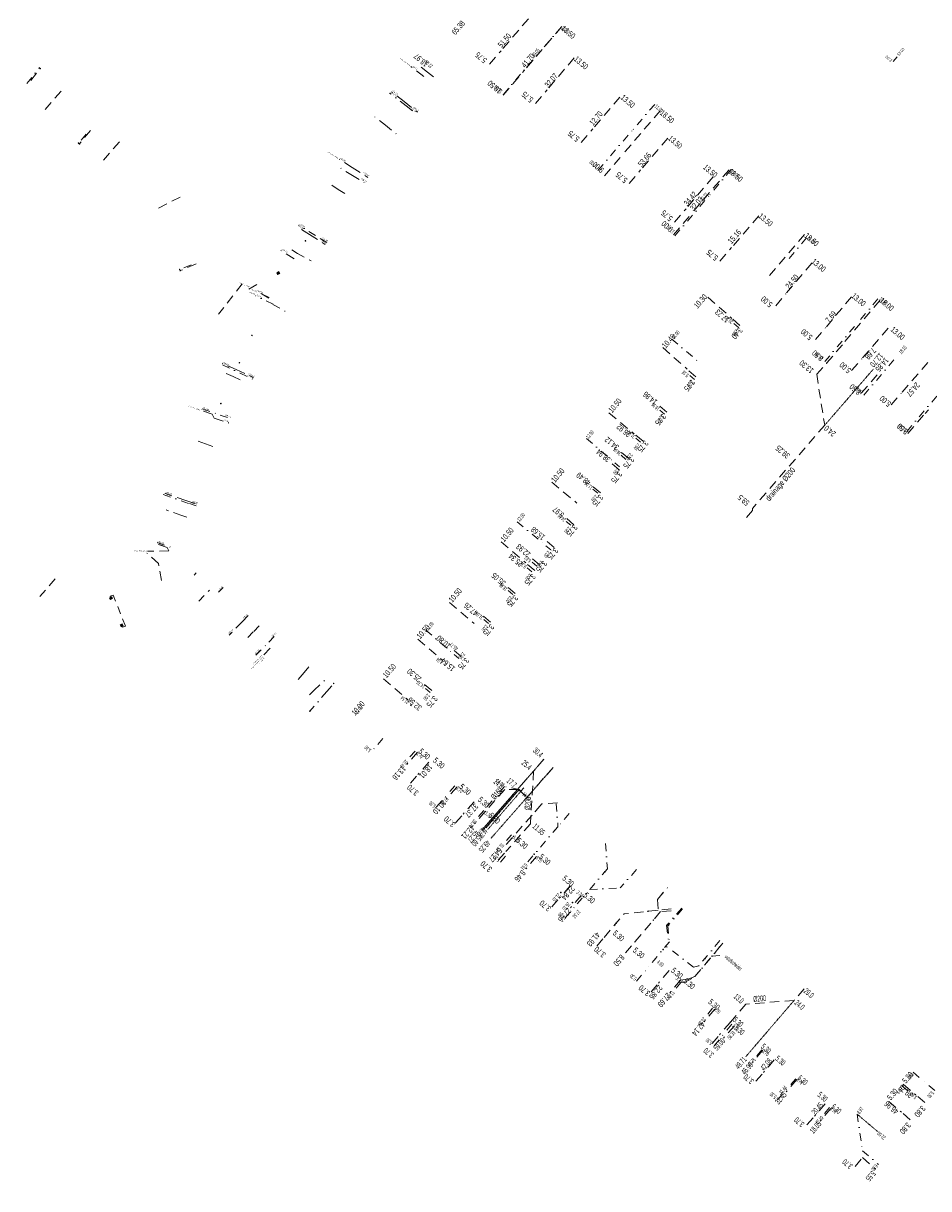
# Model space of a CAD drawing. Header units: inches. Extents: x 0 to 191500, y 0 to 342750.
# Tile 400 of 547: x 186802 to 187094, y 333541 to 333917. Entities that reach past the tile are written whole.
import ezdxf
from ezdxf.enums import TextEntityAlignment as Align

# ---------------------------------------------------------------- set-up
doc = ezdxf.new("R2010")
doc.units = ezdxf.units.IN
doc.header["$MEASUREMENT"] = 0
for name, pattern in [('RI-HWA_HUISAANSLUITING', [4.8, 3, -1.8]), ('RI-HWA_KOLKAANSLUITING', [4.3, 2.5, -1.8]), ('RI-VWA_HUISAANSLUITING', [6.1, 2.5, -1.8, 0, -1.8]), ('STIPPELFIJN', [0.375, 0.25, -0.125])]:
    doc.linetypes.add(name, pattern=pattern)
doc.layers.get('0').update_dxf_attribs({"lineweight": 20})
for name, color, linetype, lineweight in [('ECW', 150, 'Continuous', 20), ('LOODLIJN', 11, 'STIPPELFIJN', 20), ('N-WE-RI-HWA-MAATVOERING-T25', 151, 'Continuous', 20), ('N-WE-RI-HWA_HUISAANSLUITING', 150, 'RI-HWA_HUISAANSLUITING', 20), ('N-WE-RI-HWA_KOLK-S', 150, 'Continuous', 20), ('N-WE-RI-HWA_KOLKAANSLUITING', 150, 'RI-HWA_KOLKAANSLUITING', 20), ('N-WE-RI-HWA_KOLKAANSLUITING_PVC_160-G', 150, 'RI-HWA_KOLKAANSLUITING', 20), ('N-WE-RI-HWA_RIOOLPUT_ONTSTOPPINGSPUT-G', 150, 'Continuous', 20), ('N-WE-RI-INLAAT', 7, 'Continuous', 20), ('N-WE-RI-VWA-MAATVOERING-T25', 30, 'Continuous', 20), ('N-WE-RI-VWA_HUISAANSLUITING', 20, 'RI-VWA_HUISAANSLUITING', 20), ('N-WE-RI-VWA_HUISAANSLUITING_PVC_160-G', 20, 'RI-VWA_HUISAANSLUITING', 20), ('N-WE-RI-VWA_RIOOLPUT_ONTSTOPPINGSPUT-G', 30, 'Continuous', 20), ('Tekst algemeen', 7, 'Continuous', 20)]:
    doc.layers.add(name, color=color, linetype=linetype, lineweight=lineweight)
doc.styles.add('10', font='TXT')
doc.styles.add('3', font='TXT')
doc.styles.add('NLCS-ISO-M200-T18_ITALIC', font='txt', dxfattribs={"oblique": 15, "height": 0.36})
doc.styles.add('NLCS_200_18_i', font='txt', dxfattribs={"height": 0.36})
doc.styles.add('NLCS_200_25_i', font='txt', dxfattribs={"height": 0.5})
picture_1 = doc.add_image_def('image1.ecw', size_in_pixel=(220000, 285000))

# ---------------------------------------------------------------- blocks, each defined once
blk = doc.blocks.new('A$C2C270354')
h = blk.add_hatch(color=256)
h.dxf.hatch_style = 1
edge = h.paths.add_edge_path()
edge.add_arc((0, 0), 0.1, 0, 360)
blk.add_circle((0, 0), 0.1)

msp = doc.modelspace()

# ---------------------------------------------------------------- linework, layer by layer
at = {"layer": 'LOODLIJN'}
for p, q in [((187060.21177, 333787.20566), (187075.93843, 333805.33498)), ((186969.78156, 333679.65089), (186949.72392, 333656.80682)), ((186966.4826, 333675.89364), (186949.72392, 333656.80682)), ((186972.76952, 333677.02738), (186952.71189, 333654.18332)), ((186961.64739, 333669.89221), (186949.9691, 333656.59155)), ((186961.82651, 333669.89782), (186951.15235, 333657.57905)), ((186962.39333, 333669.40668), (186951.71916, 333657.08791)), ((187050.35964, 333602.01709), (187034.71456, 333583.81734)), ((187070.62057, 333565.40942), (187077.48273, 333559.63259))]:
    msp.add_line(p, q, dxfattribs=at)
at = {"layer": 'N-WE-RI-HWA_HUISAANSLUITING'}
for p, q in [((186964.78807, 333918.06483), (186956.01925, 333907.80044)), ((186975.48698, 333915.50094), (186963.47044, 333901.43493)), ((186952.28438, 333903.42857), (186956.01925, 333907.80044)), ((186979.56119, 333905.44422), (186970.79237, 333895.17983)), ((186804.56898, 333898.20669, 60.33769), (186807.5534, 333902.04149, 60.45402)), ((186931.10762, 333899.45542), (186926.94452, 333902.73546)), ((186956.65024, 333893.45151), (186963.47044, 333901.43493)), ((186814.2879, 333894.77738, 60.5364), (186808.78521, 333888.36426, 60.51947)), ((186924.76416, 333891.40415), (186920.75816, 333894.56041)), ((186967.0575, 333890.80796), (186970.79237, 333895.17983)), ((186994.28869, 333892.86258), (186985.51987, 333882.59819)), ((186924.76416, 333891.40415), (186929.08435, 333888.00034)), ((187007.19254, 333888.41502), (186995.176, 333874.349)), ((186823.73618, 333882.14126, 60.15324), (186820.25699, 333877.82218, 60.27173)), ((186981.785, 333878.22632), (186985.51987, 333882.59819)), ((186833.09769, 333878.46423, 60.39844), (186827.70619, 333872.27452, 60.36985)), ((187009.71493, 333879.68089), (187000.94288, 333869.41925)), ((186908.068, 333870.213), (186903.85223, 333872.90136)), ((186989.33012, 333867.50607), (186995.176, 333874.349)), ((186908.068, 333870.213), (186913.12692, 333866.98696)), ((186997.20664, 333865.04855), (187000.94288, 333869.41925)), ((187029.40526, 333869.42673), (187017.38431, 333855.36449)), ((187024.33966, 333867.1791), (187015.56762, 333856.91746)), ((186852.60007, 333860.64182, 60.24309), (186844.99149, 333856.82872, 60.29859)), ((187011.53628, 333848.52339), (187017.38431, 333855.36449)), ((187011.83138, 333852.54676), (187015.56762, 333856.91746)), ((187038.9796, 333854.66432), (187030.20756, 333844.40268)), ((186894.30357, 333848.62827), (186890.42507, 333851.10157)), ((186894.30357, 333848.62827), (186899.36249, 333845.40223)), ((187053.75195, 333848.61425), (187041.731, 333834.552)), ((186889.3301, 333840.8291), (186885.11433, 333843.51747)), ((187026.47132, 333840.03198), (187030.20756, 333844.40268)), ((186857.78558, 333839.20977, 59.9402), (186852.66888, 333836.97859, 60.0448)), ((187056.08056, 333839.42309), (187047.66742, 333829.51253)), ((186872.59862, 333832.69889, 60.35633), (186865.02825, 333822.99418, 60.47626)), ((186877.33874, 333832.48438, 60.69133), (186873.68218, 333830.36388, 60.2219)), ((186881.32905, 333828.33394), (186877.28082, 333830.18175)), ((187022.61492, 333828.42514), (187030.34603, 333821.61927)), ((187044.4316, 333825.70078), (187047.66742, 333829.51253)), ((187068.89567, 333828.54425), (187060.48253, 333818.6337)), ((187077.99396, 333827.37931), (187066.345, 333813.657)), ((187032.89805, 333819.37267), (187030.34603, 333821.61927)), ((187057.2467, 333814.82194), (187060.48253, 333818.6337)), ((187080.66499, 333818.44451), (187072.14638, 333808.62447)), ((187060.8441, 333807.17702), (187066.345, 333813.657)), ((187008.06777, 333812.20302), (187015.949, 333805.265)), ((186870.73218, 333805.11807), (186866.18362, 333807.19426)), ((187057.62981, 333803.61034), (187060.8441, 333807.17702)), ((187068.86999, 333804.84753), (187072.14638, 333808.62447)), ((187093.4235, 333807.37688), (187084.90489, 333797.55683)), ((186870.73218, 333805.11807), (186876.19046, 333802.62664)), ((187018.76373, 333802.78713), (187015.949, 333805.265)), ((187057.62981, 333803.61034), (187060.21177, 333787.20566)), ((187071.99266, 333797.50533), (187077.56251, 333803.92613)), ((187081.6285, 333793.77989), (187084.90489, 333797.55683)), ((186862.99015, 333790.78916), (186859.20614, 333792.08579)), ((186863.612, 333789.519), (186862.99015, 333790.78916)), ((186990.72531, 333791.16883), (186998.82813, 333784.49093)), ((187009.39204, 333791.41262), (187006.49818, 333793.79759)), ((187086.95814, 333784.5232), (187092.528, 333790.944)), ((187092.528, 333790.944), (187093.654, 333792.214)), ((187092.528, 333790.944), (187093.654, 333792.214)), ((186863.612, 333789.519), (186868.34201, 333787.89821)), ((187060.21177, 333787.20566), (187036.94942, 333760.38938)), ((187001.72199, 333782.10596), (186998.82813, 333784.49093)), ((186997.14285, 333776.54975), (186994.24899, 333778.93471)), ((186994.07738, 333772.83017), (186991.18352, 333775.21514)), ((186972.32219, 333768.8389), (186980.425, 333762.161)), ((186988.00367, 333765.46047), (186985.1098, 333767.84543)), ((186854.51289, 333762.9647), (186847.89087, 333765.2338)), ((186854.51289, 333762.9647), (186858.0604, 333761.7491)), ((187036.97403, 333759.80733), (187036.94942, 333760.38938)), ((186979.40248, 333755.18548), (186976.54985, 333757.61962)), ((187036.97403, 333759.80733), (187034.15601, 333756.55877)), ((186955.98937, 333749.70045), (186963.97672, 333742.88486)), ((186973.09968, 333747.79909), (186970.24706, 333750.23322)), ((186845.66757, 333742.67752, 60.54393), (186841.95582, 333746.02768, 60.69446)), ((186848.966, 333746.777), (186842.17566, 333746.63018)), ((186848.46852, 333747.79313), (186845.15751, 333748.92768)), ((186848.966, 333746.777), (186848.46852, 333747.79313)), ((186846.62186, 333737.24459, 60.78811), (186845.66757, 333742.67752, 60.54393)), ((186966.82934, 333740.45072), (186963.97672, 333742.88486)), ((186968.39368, 333742.28401), (186965.54106, 333744.71815)), ((186812.39115, 333737.76759, 60.71875), (186807.4868, 333732.09036, 60.76718)), ((186960.52655, 333733.06432), (186957.67392, 333735.49846)), ((186939.34165, 333730.19059), (186947.329, 333723.375)), ((186872.69839, 333724.0492), (186868.44471, 333719.6075)), ((186872.69839, 333724.0492), (186874.56586, 333725.99921)), ((186952.60099, 333723.77618), (186949.74837, 333726.21031)), ((186881.6829, 333715.445), (186879.29672, 333712.95334)), ((186929.16495, 333718.38232), (186937.11876, 333711.52762)), ((186943.11909, 333712.74583), (186940.27845, 333715.19394)), ((186892.59182, 333707.64746), (186894.13585, 333709.45405)), ((186892.59182, 333707.64746), (186889.58793, 333704.13274)), ((186918.11908, 333705.56533), (186926.07289, 333698.71063)), ((186933.65307, 333701.76201), (186930.81243, 333704.21012)), ((186929.08897, 333681.97784), (186925.59208, 333677.99516)), ((186932.7335, 333678.77785), (186929.23661, 333674.79517)), ((186969.78156, 333679.65089), (186966.4826, 333675.89364)), ((186926.79538, 333672.01481), (186929.23661, 333674.79517)), ((186972.76952, 333677.02738), (186964.77644, 333667.92389)), ((186966.4826, 333675.89364), (186965.4235, 333658.92482)), ((186941.81852, 333670.80099), (186938.32163, 333666.81831)), ((186957.18659, 333669.9497), (186950.91858, 333662.81092)), ((186961.64739, 333669.89221), (186957.18659, 333669.9497)), ((186961.64739, 333669.89221), (186964.01446, 333667.81387)), ((186964.01446, 333667.81387), (186964.77644, 333667.92389)), ((186947.28156, 333666.00431), (186943.78467, 333662.02163)), ((186950.91858, 333662.81092), (186947.42169, 333658.82824)), ((186969.15215, 333665.299), (186956.48417, 333650.87117)), ((186974.14163, 333665.62306), (186969.15215, 333665.299)), ((186941.34345, 333659.24126), (186943.78467, 333662.02163)), ((186965.4235, 333658.92482), (186957.539, 333649.945)), ((186955.09778, 333647.16464), (186957.539, 333649.945)), ((186967.39878, 333648.38092), (186963.91608, 333644.38582)), ((186978.23831, 333638.93163), (186974.7556, 333634.93653)), ((187006.37631, 333634.54421), (187009.60017, 333638.36609)), ((186972.32429, 333632.1475), (186974.7556, 333634.93653)), ((186981.7962, 333635.83005), (186978.3135, 333631.83496)), ((187006.37631, 333634.54421), (187006.61417, 333631.07292)), ((186989.21, 333622.336), (186995.59324, 333629.90332)), ((187006.61417, 333631.07292), (186995.59324, 333629.90332)), ((187007.31308, 333630.6142), (186995.70719, 333616.85544)), ((187010.75196, 333631.51205), (187006.61417, 333631.07292)), ((187010.79391, 333630.90964), (187007.31308, 333630.6142)), ((186986.82435, 333619.50781), (186989.21, 333622.336)), ((187018.42556, 333609.67678), (187027.43457, 333620.48863)), ((187010.10091, 333611.64772), (187006.68362, 333607.59653)), ((187004.29797, 333604.76834), (187006.68362, 333607.59653)), ((187013.79284, 333608.53347), (187010.37556, 333604.48228)), ((187016.12093, 333608.86363), (187013.79284, 333608.53347)), ((187016.12093, 333608.86363), (187018.42556, 333609.67678)), ((187053.61904, 333605.80871), (187050.35964, 333602.01709)), ((187024.83807, 333599.21652), (187021.42078, 333595.16533)), ((187034.84742, 333600.8462), (187029.82796, 333595.00711)), ((187050.35964, 333602.01709), (187034.84742, 333600.8462)), ((187029.82796, 333595.00711), (187026.373, 333590.988)), ((187031.12288, 333593.89395), (187027.66793, 333589.87484)), ((187023.96105, 333588.1822), (187026.373, 333590.988)), ((187040.2986, 333586.00622), (187036.84364, 333581.98711)), ((187043.95371, 333582.86417), (187040.49876, 333578.84505)), ((187038.0868, 333576.03926), (187040.49876, 333578.84505)), ((187051.25637, 333576.58658), (187047.80141, 333572.56746)), ((187085.5291, 333575.01064), (187089.56551, 333571.57591)), ((187080.85657, 333569.5196), (187084.89298, 333566.08487)), ((187092.45954, 333569.11327), (187089.56551, 333571.57591)), ((187060.35625, 333568.76403), (187056.90129, 333564.74492)), ((187062.17622, 333567.19952), (187058.72127, 333563.18041)), ((187087.78701, 333563.62223), (187084.89298, 333566.08487)), ((187054.48934, 333561.93912), (187056.90129, 333564.74492)), ((187069.99705, 333548.6082), (187072.409, 333551.414)), ((187072.409, 333551.414), (187076.61769, 333547.79607))]:
    msp.add_line(p, q, dxfattribs=at)
at = {"layer": 'N-WE-RI-HWA_KOLK-S'}
for p, q in [((186884.39712, 333836.65763), (186883.79148, 333836.31375)), ((186883.79148, 333836.31375), (186884.741, 333836.05199)), ((186883.79148, 333836.31375), (186884.13536, 333835.70811)), ((186884.13536, 333835.70811), (186884.39712, 333836.65763)), ((186884.13536, 333835.70811), (186884.741, 333836.05199)), ((186884.741, 333836.05199), (186884.39712, 333836.65763)), ((186830.48793, 333732.01141, 60.61855), (186829.8823, 333731.66754, 60.61855)), ((186829.8823, 333731.66754, 60.61855), (186830.83181, 333731.40577, 60.61855)), ((186829.8823, 333731.66754, 60.61855), (186830.22617, 333731.0619, 60.61855)), ((186830.22617, 333731.0619, 60.61855), (186830.48793, 333732.01141, 60.61855)), ((186830.22617, 333731.0619, 60.61855), (186830.83181, 333731.40577, 60.61855)), ((186830.83181, 333731.40577, 60.61855), (186830.48793, 333732.01141, 60.61855)), ((186833.94529, 333723.28042, 60.7195), (186833.33966, 333722.93655, 60.7195)), ((186833.33966, 333722.93655, 60.7195), (186834.28917, 333722.67478, 60.7195)), ((186833.33966, 333722.93655, 60.7195), (186833.68353, 333722.33091, 60.7195)), ((186833.68353, 333722.33091, 60.7195), (186833.94529, 333723.28042, 60.7195)), ((186834.28917, 333722.67478, 60.7195), (186833.94529, 333723.28042, 60.7195)), ((186833.68353, 333722.33091, 60.7195), (186834.28917, 333722.67478, 60.7195))]:
    msp.add_line(p, q, dxfattribs=at)
at = {"layer": 'N-WE-RI-HWA_KOLKAANSLUITING'}
for p, q in [((187082.22641, 333904.27271), (187083.5372, 333905.78328)), ((186831.07973, 333732.51191, 60.61855), (186830.13865, 333732.17372, 60.61855)), ((186830.13865, 333732.17372, 60.61855), (186830.2401, 333731.89139, 60.61855)), ((186835.02653, 333722.52872, 60.7195), (186831.07973, 333732.51191, 60.61855)), ((186834.08545, 333722.19053, 60.7195), (186833.98399, 333722.47286, 60.7195)), ((186835.02653, 333722.52872, 60.7195), (186834.08545, 333722.19053, 60.7195))]:
    msp.add_line(p, q, dxfattribs=at)
at = {"layer": 'N-WE-RI-HWA_KOLKAANSLUITING_PVC_160-G'}
for p, q in [((186932.25254, 333900.90858), (186929.42478, 333903.13652)), ((186932.25254, 333900.90858), (186934.9232, 333898.8044)), ((186918.76107, 333883.7849), (186915.30492, 333886.50795)), ((186918.76107, 333883.7849), (186922.21723, 333881.06185)), ((186903.55155, 333863.13051), (186900.17893, 333865.2812)), ((186903.55155, 333863.13051), (186905.65943, 333861.78633)), ((186890.40544, 333842.51541), (186888.59266, 333843.67141)), ((186890.40544, 333842.51541), (186894.79551, 333840.12222)), ((186881.246, 333828.152), (186878.37149, 333829.732)), ((186882.511, 333826.046), (186886.456, 333823.88893)), ((186869.7107, 333802.88017), (186867.1635, 333804.04284)), ((186869.7107, 333802.88017), (186872.89469, 333801.42684)), ((186860.76913, 333781.22255), (186856.89052, 333782.5516)), ((186860.76913, 333781.22255), (186863.60714, 333780.25008)), ((186852.91479, 333758.3009), (186848.18477, 333759.92169)), ((186852.91479, 333758.3009), (186854.80679, 333757.65259)), ((186857.81883, 333739.68352), (186857.12717, 333738.96129)), ((186858.68837, 333730.54315), (186862.14665, 333734.15428)), ((186876.19397, 333720.70158), (186873.56568, 333717.95712)), ((186878.06144, 333722.6516), (186876.19397, 333720.70158)), ((186895.77758, 333701.94695), (186899.17705, 333705.06059)), ((186894.32982, 333700.43519), (186895.77758, 333701.94695))]:
    msp.add_line(p, q, dxfattribs=at)
at = {"layer": 'N-WE-RI-HWA_RIOOLPUT_ONTSTOPPINGSPUT-G'}
for p, q in [((186807.65127, 333902.06202, 60.45402), (186807.45553, 333902.02095, 60.45402)), ((186807.53286, 333902.13935, 60.45402), (186807.57394, 333901.94362, 60.45402)), ((186820.35485, 333877.84272, 60.27173), (186820.15912, 333877.80164, 60.27173)), ((186820.23645, 333877.92005, 60.27173), (186820.27752, 333877.72432, 60.27173)), ((186852.76675, 333836.99913, 60.0448), (186852.57101, 333836.95805, 60.0448)), ((186852.64834, 333837.07646, 60.0448), (186852.68942, 333836.88072, 60.0448))]:
    msp.add_line(p, q, dxfattribs=at)
for centre in [(186807.5534, 333902.04149, 60.45402), (186820.25699, 333877.82218, 60.27173), (186852.66888, 333836.97859, 60.0448)]:
    msp.add_circle(centre, 0.1, dxfattribs=at)
at = {"layer": 'N-WE-RI-VWA_HUISAANSLUITING'}
for p, q in [((186975.54024, 333915.58594), (186968.69003, 333907.62827)), ((186956.62061, 333893.6076), (186968.69003, 333907.62827)), ((186803.28612, 333897.22784, 60.33229), (186807.28666, 333902.2468, 60.42436)), ((187005.46141, 333890.48861), (186998.285, 333882.152)), ((186822.37641, 333880.93598, 60.10285), (186819.9363, 333878.03306, 60.22407)), ((186987.19418, 333869.26815), (186998.285, 333882.152)), ((187030.11566, 333869.49654), (187022.98439, 333861.12127)), ((187011.96335, 333848.17768), (187022.98439, 333861.12127)), ((187054.37997, 333847.52288), (187047.897, 333839.909)), ((186856.1463, 333838.86557, 59.92066), (186852.48532, 333837.37475, 60.03849)), ((187077.37646, 333827.86586), (187070.897, 333820.249)), ((187032.46909, 333818.63884), (187030.9442, 333819.93295)), ((187060.20589, 333807.68118), (187070.897, 333820.249)), ((187010.96266, 333814.93364), (187020.112, 333807.169)), ((187072.85137, 333796.924), (187083.54248, 333809.49182)), ((187018.25763, 333801.9351), (187016.73956, 333803.2372)), ((187086.63789, 333785.19618), (187097.329, 333797.764)), ((187008.64161, 333790.72417), (187007.12354, 333792.02627)), ((186983.51059, 333782.92861), (186992.619, 333775.116)), ((187000.92666, 333781.72961), (186999.40859, 333783.03171)), ((186996.20654, 333776.22661), (186994.68847, 333777.52871)), ((186994.13707, 333773.8139), (186992.619, 333775.116)), ((186987.1046, 333765.34497), (186985.56595, 333766.6227)), ((186961.21315, 333756.08035), (186970.445, 333748.414)), ((186978.49911, 333754.98222), (186976.96047, 333756.25995)), ((186971.98364, 333747.13627), (186970.445, 333748.414)), ((186967.53973, 333741.87517), (186966.01185, 333743.16575)), ((186965.92005, 333739.95769), (186964.39217, 333741.24827)), ((186959.80269, 333732.71557), (186958.27482, 333734.00615)), ((186951.9366, 333723.40317), (186950.40872, 333724.69375)), ((186931.73975, 333721.18849), (186940.907, 333713.445)), ((186942.43487, 333712.15442), (186940.907, 333713.445)), ((186899.835, 333701.457), (186902.07647, 333704.07965)), ((186899.835, 333701.457), (186894.44247, 333695.14744)), ((186933.1379, 333701.19192), (186931.61257, 333702.48551)), ((186917.937, 333686.36), (186914.46626, 333682.35451)), ((186928.28782, 333682.28684), (186925.86485, 333679.49055)), ((186941.12806, 333671.16083), (186938.7051, 333668.36454)), ((186957.13862, 333670.91654), (186950.3936, 333663.13228)), ((186961.82651, 333669.89782), (186957.13862, 333670.91654)), ((186963.30059, 333670.45373), (186962.39333, 333669.40668)), ((186935.23435, 333664.35905), (186938.7051, 333668.36454)), ((186961.82651, 333669.89782), (186962.39333, 333669.40668)), ((186950.3936, 333663.13228), (186947.97063, 333660.336)), ((186973.78029, 333665.34241), (186974.32267, 333657.96232)), ((186977.94891, 333662.16385), (186974.32267, 333657.96232)), ((186959.34171, 333655.37878), (186956.91875, 333652.58249)), ((186974.32267, 333657.96232), (186964.22798, 333646.26617)), ((186989.62334, 333652.59466), (186990.22802, 333644.36685)), ((186955.7611, 333646.57273), (186959.224, 333650.585)), ((186990.22802, 333644.36685), (186980.068, 333632.595)), ((186999.60039, 333644.15368), (186994.36672, 333638.23601)), ((186984.51097, 333637.74282), (186994.36672, 333638.23601)), ((186976.6051, 333628.58273), (186980.068, 333632.595)), ((187014.18705, 333631.69691), (187009.29739, 333626.16819)), ((187014.46195, 333631.46433), (187009.67239, 333626.0488)), ((187009.29739, 333626.16819), (187009.91059, 333620.5467)), ((187009.67239, 333626.0488), (187010.23067, 333620.93083)), ((187010.23067, 333620.93083), (187003.029, 333612.288)), ((187009.52654, 333619.30473), (187008.82234, 333619.24068)), ((187018.0093, 333612.69202), (187009.52654, 333619.30473)), ((187027.43457, 333620.48863), (187018.42556, 333609.67678)), ((187026.48027, 333621.29603), (187019.67375, 333613.12743)), ((187023.91376, 333616.26325), (187027.77358, 333616.5996)), ((186999.63622, 333608.21627), (187003.029, 333612.288)), ((187019.67375, 333613.12743), (187018.0093, 333612.69202)), ((187014.0327, 333607.93527), (187011.66415, 333605.09274)), ((187015.28874, 333607.86491), (187014.0327, 333607.93527)), ((187015.28874, 333607.86491), (187018.42556, 333609.67678)), ((187024.12752, 333599.52372), (187021.75897, 333596.68119)), ((187024.58422, 333587.42827), (187027.977, 333591.5)), ((187030.34555, 333594.34253), (187027.977, 333591.5)), ((187039.99096, 333586.11046), (187037.58894, 333583.29616)), ((187050.88306, 333576.81399), (187048.48104, 333573.99969)), ((187088.71504, 333578.87566), (187091.615, 333576.42)), ((187045.04031, 333569.96839), (187048.48104, 333573.99969)), ((187085.08214, 333574.56024), (187087.98919, 333572.11298)), ((187095.65968, 333572.995), (187091.615, 333576.42)), ((187061.79038, 333567.50454), (187059.38836, 333564.69023)), ((187070.62057, 333565.40942), (187072.395, 333553.589)), ((187072.395, 333553.589), (187077.56723, 333549.17447))]:
    msp.add_line(p, q, dxfattribs=at)
at = {"layer": 'N-WE-RI-VWA_HUISAANSLUITING_PVC_160-G'}
for p, q in [((186925.47611, 333890.00771), (186920.09794, 333894.16887)), ((186925.47611, 333890.00771), (186928.24429, 333887.86593)), ((186908.156, 333867.622), (186902.87911, 333870.8769)), ((186908.156, 333867.622), (186912.32645, 333865.04958)), ((186896.2126, 333848.25921), (186890.72293, 333851.64536)), ((186899.87238, 333846.00177), (186896.2126, 333848.25921)), ((186882.56486, 333826.1588), (186876.87978, 333828.87355)), ((186866.2901, 333806.69723), (186871.97518, 333803.98248)), ((186871.97518, 333803.98248), (186876.03595, 333802.04337)), ((186859.86715, 333792.46285), (186865.537, 333790.5)), ((186865.537, 333790.5), (186868.84441, 333789.355)), ((186847.15253, 333764.90603), (186855.6573, 333761.96175)), ((186855.6573, 333761.96175), (186857.83074, 333761.20933)), ((186845.28864, 333749.43471), (186850.675, 333747.57)), ((186866.47836, 333734.96499), (186864.96655, 333733.43629)), ((186881.189, 333717.393), (186883.8962, 333720.13044)), ((186877.00514, 333713.16242), (186881.189, 333717.393))]:
    msp.add_line(p, q, dxfattribs=at)
at = {"layer": 'N-WE-RI-VWA_RIOOLPUT_ONTSTOPPINGSPUT-G'}
for p, q in [((186807.37678, 333902.29013, 60.42436), (186807.19653, 333902.20347, 60.42436)), ((186807.24333, 333902.33693, 60.42436), (186807.32998, 333902.15668, 60.42436)), ((186820.02643, 333878.07639, 60.22407), (186819.84618, 333877.98973, 60.22407)), ((186819.89297, 333878.12319, 60.22407), (186819.97963, 333877.94293, 60.22407)), ((186852.57545, 333837.41807, 60.03849), (186852.3952, 333837.33142, 60.03849)), ((186852.442, 333837.46487, 60.03849), (186852.52865, 333837.28462, 60.03849)), ((186902.1666, 333704.12298), (186901.98635, 333704.03632)), ((186902.03315, 333704.16978), (186902.1198, 333703.98952)), ((186894.53259, 333695.19077), (186894.35234, 333695.10411)), ((186894.39914, 333695.23756), (186894.48579, 333695.05731))]:
    msp.add_line(p, q, dxfattribs=at)
for centre in [(186807.28666, 333902.2468, 60.42436), (186819.9363, 333878.03306, 60.22407), (186852.48532, 333837.37475, 60.03849), (186902.07647, 333704.07965), (186894.44247, 333695.14744)]:
    msp.add_circle(centre, 0.1, dxfattribs=at)

# ---------------------------------------------------------------- block references
at = {"layer": 'N-WE-RI-INLAAT', "rotation": 0.06357443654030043}
for p in [(186892.98627, 333846.56255), (186875.76486, 333816.14379), (186871.73706, 333807.31957), (187060.8441, 333807.17702), (186865.73687, 333794.17422), (187050.21879, 333775.68599), (186937.90588, 333709.90624), (186926.97506, 333697.0172), (186950.91858, 333662.81092), (186967.04082, 333662.89436), (186973.37527, 333656.86462), (186959.98106, 333654.85385), (186966.64548, 333649.06719), (186989.4113, 333643.42056), (186975.23523, 333636.76606), (187007.98824, 333636.45515), (186978.98254, 333633.53184), (186982.4855, 333635.39602), (187003.29996, 333630.7212), (186992.62729, 333626.38719), (186993.07863, 333626.92225), (187005.02414, 333627.90067), (187009.59551, 333626.50528), (187009.86517, 333626.26678), (186999.12448, 333620.90663), (187008.15018, 333618.43401), (187005.58959, 333615.36101), (187021.67916, 333615.53415), (187022.63346, 333614.72675), (187023.91376, 333616.26325), (187029.82796, 333595.00711)]:
    msp.add_blockref('A$C2C270354', p, dxfattribs=at)

# ---------------------------------------------------------------- texts
at = {"layer": 'N-WE-RI-HWA-MAATVOERING-T25'}
for s, height, rotation, style, width, p in [('65.38', 1.86, 49.5, '10', 0.64, (186944.51322, 333916.49483)), ('18.97', 1.86, 139.5, '10', 0.64, (186928.91032, 333907.07668)), ('5.75', 1.86, 139.5, '10', 0.64, (186948.65508, 333907.53056)), ('2.00', 0.89986, 139.1, '3', 0.813284, (187080.23838, 333906.34023)), ('10.50', 1.86, 139.5, '10', 0.64, (186952.62673, 333898.39609)), ('5.75', 1.86, 139.5, '10', 0.64, (186963.63386, 333894.82173)), ('5.75', 1.86, 139.5, '10', 0.64, (186978.49917, 333882.22636)), ('9.00', 1.86, 139.5, '10', 0.64, (186986.38573, 333872.18411)), ('5.75', 1.86, 139.5, '10', 0.64, (186993.93186, 333868.95017)), ('5.75', 1.86, 139.5, '10', 0.64, (187008.51347, 333856.63848)), ('9.00', 1.86, 139.5, '10', 0.64, (187008.62695, 333853.17759)), ('5.75', 1.86, 139.5, '10', 0.64, (187023.15183, 333843.92965)), ('24.50', 1.86, 49.7, '10', 0.64, (187052.01096, 333834.75873)), ('5.00', 1.86, 139.7, '10', 0.64, (187040.65149, 333828.94396)), ('7.69', 1.86, 49.7, '10', 0.64, (187064.18182, 333822.99397)), ('3.40', 1.86, 228.6, '10', 0.64, (187030.0235, 333815.9547)), ('5.00', 1.86, 139.7, '10', 0.64, (187053.49851, 333818.39624)), ('13.00', 1.86, 319.1, '10', 0.64, (187085.01111, 333814.4889)), ('8.50', 1.86, 139.7, '10', 0.64, (187057.09841, 333811.54396)), ('12.70', 1.86, 229.1, '10', 0.64, (187074.60771, 333806.919)), ('13.30', 1.86, 139.7, '10', 0.64, (187053.03965, 333808.33481)), ('14.85', 1.86, 229.1, '10', 0.64, (187076.35392, 333805.40881)), ('3.75', 1.86, 230.5, '10', 0.64, (187014.70445, 333799.09536)), ('3.75', 1.86, 230.5, '10', 0.64, (187005.38954, 333788.10298)), ('24.0', 1.86, 139.7, '10', 0.64, (187061.02991, 333787.29436)), ('3.75', 1.86, 230.5, '10', 0.64, (186999.71959, 333779.48264)), ('39.25', 1.86, 139.7, '10', 0.64, (187045.39408, 333780.9154)), ('3.75', 1.86, 230.5, '10', 0.64, (186995.14892, 333774.21787)), ('3.75', 1.86, 230.5, '10', 0.64, (186991.27253, 333769.53165)), ('3.75', 1.86, 230.5, '10', 0.64, (186985.19759, 333762.0684)), ('59.5', 1.86, 139.7, '10', 0.64, (187033.21147, 333765.02116)), ('3.75', 1.86, 229.5, '10', 0.64, (186976.84019, 333752.43737)), ('3.75', 1.86, 229.5, '10', 0.64, (186970.65049, 333744.98595)), ('3.75', 1.86, 229.5, '10', 0.64, (186967.04484, 333740.8396)), ('3.75', 1.86, 229.5, '10', 0.64, (186963.3791, 333736.63315)), ('3.75', 1.86, 229.5, '10', 0.64, (186957.73025, 333729.72256)), ('3.75', 1.86, 229.5, '10', 0.64, (186950.0382, 333720.37824)), ('15.64', 1.86, 139.2, '10', 0.64, (186937.60343, 333712.41614)), ('3.75', 1.86, 229.2, '10', 0.64, (186941.95706, 333709.58638)), ('32.56', 1.86, 139.2, '10', 0.64, (186926.86448, 333699.79105)), ('3.75', 1.86, 229.2, '10', 0.64, (186931.7986, 333697.32408)), ('5.30', 1.86, 318.7, '10', 0.64, (186932.15182, 333679.38733)), ('5.30', 1.86, 318.7, '10', 0.64, (186936.8161, 333676.46077)), ('18.01', 1.86, 228.7, '10', 0.64, (186929.45385, 333674.49449)), ('5.30', 1.86, 318.7, '10', 0.64, (186945.27582, 333667.97832)), ('5.30', 1.86, 318.7, '10', 0.64, (186951.26622, 333663.81712)), ('37.37', 1.86, 228.7, '10', 0.64, (186944.17834, 333661.89656)), ('5.30', 1.86, 318.7, '10', 0.64, (186954.72513, 333658.70511)), ('5.30', 1.86, 318.7, '10', 0.64, (186963.57644, 333650.63548)), ('5.30', 1.86, 318.9, '10', 0.64, (186970.92766, 333645.42134)), ('5.30', 1.86, 318.9, '10', 0.64, (186978.46774, 333638.49786)), ('22.84', 1.86, 228.9, '10', 0.64, (186975.24305, 333635.32065)), ('5.30', 1.86, 318.9, '10', 0.64, (186985.29648, 333633.04443)), ('5.30', 1.86, 318.9, '10', 0.64, (186994.69006, 333620.84626)), ('5.30', 1.86, 319.9, '10', 0.64, (187001.21912, 333615.36201)), ('5.30', 1.86, 319.9, '10', 0.64, (187013.54359, 333608.84889)), ('5.30', 1.86, 319.9, '10', 0.64, (187017.5141, 333605.44566)), ('5.30', 1.86, 319.9, '10', 0.64, (187025.50237, 333598.73372)), ('59.00', 1.86, 49.3, '10', 0.54, (187028.3349, 333588.89538)), ('3.70', 1.86, 139.3, '10', 0.54, (187022.19069, 333586.95112)), ('49.71', 1.86, 49.3, '10', 0.54, (187035.24718, 333582.89163)), ('46.90', 1.86, 49.3, '10', 0.54, (187037.29764, 333581.11832)), ('3.70', 1.86, 139.3, '10', 0.54, (187035.06881, 333578.46274)), ('32.45', 1.86, 49.3, '10', 0.54, (187048.10982, 333571.53926)), ('3.80', 1.86, 229.6, '10', 0.64, (187088.92923, 333565.38621)), ('3.70', 1.86, 139.3, '10', 0.54, (187051.38193, 333564.61578)), ('18.05', 1.86, 49.3, '10', 0.54, (187059.30138, 333562.14988)), ('3.80', 1.86, 229.6, '10', 0.64, (187084.19612, 333559.97712)), ('3.70', 1.86, 139.3, '10', 0.54, (187066.9072, 333551.13302)), ('5.55', 1.86, 229.3, '10', 0.54, (187073.24235, 333544.83168))]:
    msp.add_text(s, height=height, rotation=rotation, dxfattribs=dict(at, style=style, width=width)).set_placement(p, align=Align.RIGHT)
for s, height, rotation, style, width, p in [('18.50', 1.86, 319.5, '10', 0.64, (186975.15164, 333914.67928)), ('51.50', 1.86, 49.5, '10', 0.64, (186956.20121, 333908.60855)), ('13.02', 0.89986, 49.1, '3', 0.790872, (187084.07136, 333905.99902)), ('41.70', 1.86, 49.5, '10', 0.64, (186963.74734, 333902.14065)), ('13.50', 1.86, 319.5, '10', 0.64, (186979.2935, 333904.80724)), ('32.07', 1.86, 49.5, '10', 0.64, (186971.23673, 333895.7295)), ('13.50', 1.86, 319.5, '10', 0.64, (186994.32902, 333892.43882)), ('18.50', 1.86, 319.5, '10', 0.64, (187006.98155, 333887.44606)), ('12.70', 1.86, 49.5, '10', 0.64, (186985.64813, 333883.53129)), ('13.50', 1.86, 319.5, '10', 0.64, (187009.59149, 333879.2761)), ('53.66', 1.86, 49.5, '10', 0.64, (187001.30777, 333870.25509)), ('13.50', 1.86, 319.5, '10', 0.64, (187020.88232, 333869.97141)), ('18.50', 1.86, 319.5, '10', 0.64, (187029.05256, 333868.60975)), ('34.42', 1.86, 49.5, '10', 0.64, (187016.0596, 333857.65973)), ('32.03', 1.86, 49.5, '10', 0.64, (187018.04542, 333856.07112)), ('13.50', 1.86, 319.5, '10', 0.64, (187038.69799, 333854.25558)), ('15.16', 1.86, 49.5, '10', 0.64, (187030.24405, 333845.46151)), ('18.50', 1.86, 319.7, '10', 0.64, (187053.49851, 333847.87577)), ('13.00', 1.86, 319.7, '10', 0.64, (187055.79745, 333839.62691)), ('10.30', 1.86, 48.6, '10', 0.64, (187019.26665, 333824.66805)), ('13.00', 1.86, 319.7, '10', 0.64, (187068.64447, 333828.53828)), ('18.00', 1.86, 319.7, '10', 0.64, (187077.705, 333827.05078)), ('17.23', 1.86, 138.6, '10', 0.64, (187029.66293, 333821.42308)), ('10.49', 1.86, 48.6, '10', 0.64, (187009.0206, 333811.83839)), ('7.68', 1.86, 229.1, '10', 0.64, (187075.51751, 333812.30545)), ('5.00', 1.86, 139.1, '10', 0.64, (187068.90364, 333805.18549)), ('8.50', 1.86, 139.1, '10', 0.64, (187072.13147, 333798.16047)), ('24.57', 1.86, 229.1, '10', 0.64, (187089.61568, 333801.20859)), ('10.50', 1.86, 50.5, '10', 0.64, (186991.79324, 333791.05357)), ('14.86', 1.86, 140.5, '10', 0.64, (187006.48881, 333795.04553)), ('5.00', 1.86, 139.1, '10', 0.64, (187081.81493, 333794.39481)), ('26.92', 1.86, 140.5, '10', 0.64, (186997.98389, 333784.6317)), ('8.50', 1.86, 139.1, '10', 0.64, (187087.38451, 333785.43949)), ('34.12', 1.86, 140.5, '10', 0.64, (186994.16536, 333780.46617)), ('38.94', 1.86, 140.5, '10', 0.64, (186991.4461, 333776.53206)), ('10.50', 1.86, 49.5, '10', 0.64, (186973.35473, 333768.60214)), ('48.49', 1.86, 140.5, '10', 0.64, (186985.02402, 333769.06881)), ('5.97', 1.86, 139.5, '10', 0.64, (186976.53972, 333758.62685)), ('10.50', 1.86, 49.5, '10', 0.64, (186957.00912, 333749.49286)), ('15.68', 1.86, 139.5, '10', 0.64, (186970.35002, 333751.47589)), ('25.34', 1.86, 139.5, '10', 0.64, (186963.19882, 333742.88273)), ('22.93', 1.86, 139.5, '10', 0.64, (186965.66268, 333745.94742)), ('35.05', 1.86, 139.5, '10', 0.64, (186957.67016, 333736.69324)), ('10.50', 1.86, 49.5, '10', 0.64, (186940.30295, 333729.99298)), ('47.26', 1.86, 139.5, '10', 0.64, (186948.74087, 333727.07001)), ('10.50', 1.86, 49.2, '10', 0.64, (186929.98458, 333718.29334)), ('10.80', 1.86, 139.2, '10', 0.64, (186939.92537, 333716.47939)), ('10.50', 1.86, 49.2, '10', 0.64, (186919.10051, 333705.66825)), ('25.30', 1.86, 139.2, '10', 0.64, (186930.49251, 333705.81336)), ('10.00', 1.86, 49.2, '10', 0.64, (186909.01461, 333693.62362)), ('30.4', 1.86, 319.3, '10', 0.54, (186966.03575, 333682.2357)), ('25.4', 1.86, 319.3, '10', 0.54, (186962.39555, 333678.2056)), ('13.16', 1.86, 228.7, '10', 0.64, (186924.10365, 333677.69541)), ('3.70', 1.86, 138.7, '10', 0.64, (186929.63677, 333669.14437)), ('14.8', 1.86, 319.3, '10', 0.54, (186953.32123, 333672.17296)), ('17.7', 1.86, 319.3, '10', 0.54, (186957.56418, 333672.46897)), ('30.10', 1.86, 228.7, '10', 0.64, (186937.09047, 333666.69795)), ('3.70', 1.86, 138.7, '10', 0.64, (186941.48038, 333658.97)), ('42.21', 1.86, 228.7, '10', 0.64, (186946.28184, 333658.69564)), ('45.27', 1.86, 229.3, '10', 0.54, (186947.69686, 333656.95307)), ('45.60', 1.86, 229.3, '10', 0.54, (186948.97961, 333655.81836)), ('11.95', 1.86, 319.3, '10', 0.54, (186965.96511, 333657.78766)), ('49.25', 1.86, 229.3, '10', 0.54, (186951.34777, 333653.82029)), ('54.27', 1.86, 228.7, '10', 0.64, (186955.10739, 333651.28778)), ('3.70', 1.86, 138.9, '10', 0.64, (186953.27826, 333644.56584)), ('8.46', 1.86, 228.9, '10', 0.64, (186962.67625, 333644.14097)), ('3.70', 1.86, 138.9, '10', 0.64, (186972.30289, 333631.90633)), ('27.56', 1.86, 228.9, '10', 0.64, (186977.42445, 333631.95375)), ('41.93', 1.86, 228.9, '10', 0.64, (186986.67172, 333624.17669)), ('3.70', 1.86, 138.9, '10', 0.64, (186989.8964, 333617.0161)), ('8.50', 1.86, 229.9, '10', 0.64, (186994.49463, 333616.97884)), ('3.70', 1.86, 139.9, '10', 0.64, (187004.23182, 333604.64212)), ('22.86', 1.86, 229.9, '10', 0.64, (187006.73702, 333607.14728)), ('27.69', 1.86, 229.9, '10', 0.64, (187009.43129, 333604.64212)), ('13.0', 1.86, 319.3, '10', 0.54, (187030.71647, 333602.99604)), ('29.0', 1.86, 319.3, '10', 0.54, (187053.27563, 333604.7422)), ('24.0', 1.86, 319.3, '10', 0.54, (187050.30235, 333600.96672)), ('5.30', 1.86, 319.3, '10', 0.54, (187030.53694, 333595.4395)), ('42.14', 1.86, 229.9, '10', 0.64, (187020.49197, 333595.37776)), ('5.30', 1.86, 319.3, '10', 0.54, (187030.93818, 333592.82533)), ('5.30', 1.86, 319.3, '10', 0.54, (187039.49472, 333586.85588)), ('5.30', 1.86, 319.3, '10', 0.54, (187044.12638, 333583.01517)), ('42.08', 1.86, 49.3, '10', 0.54, (187040.68522, 333579.22148)), ('5.30', 1.86, 319.3, '10', 0.54, (187051.28708, 333576.70816)), ('5.30', 1.86, 49.6, '10', 0.64, (187086.35983, 333575.12257)), ('5.30', 1.86, 49.6, '10', 0.64, (187081.49149, 333569.71348)), ('39.75', 1.86, 139.6, '10', 0.64, (187088.794, 333571.87711)), ('5.30', 1.86, 319.3, '10', 0.54, (187057.68904, 333571.34958)), ('46.96', 1.86, 139.6, '10', 0.64, (187084.19612, 333566.60326)), ('20.45', 1.86, 49.3, '10', 0.54, (187057.18803, 333564.99515)), ('5.30', 1.86, 319.3, '10', 0.54, (187062.09927, 333567.46104))]:
    msp.add_text(s, height=height, rotation=rotation, dxfattribs=dict(at, style=style, width=width)).set_placement(p)
at = {"layer": 'N-WE-RI-HWA-MAATVOERING-T25', "style": 'NLCS_200_25_i'}
for s, rotation, p in [('+58.33', 321.77, (186927.13485, 333902.88609)), ('+58.45', 321.77, (186920.83926, 333894.83565)), ('+58.82', 327.47, (186903.92437, 333873.09672)), ('+59.30', 327.47, (186890.54051, 333851.32108)), ('+59.45', 327.47, (186885.21914, 333843.78654)), ('+57.47', 335.47, (186875.35673, 333830.82248)), ('+59.50', 335.47, (186877.27572, 333830.36794)), ('+59.42', 335.47, (186866.24733, 333807.32946)), ('+59.65', 341.09, (186859.19894, 333792.26277)), ('+59.87', 341.09, (186847.87394, 333765.41905)), ('+59.60', 341.09, (186845.1923, 333749.09742)), ('+59.30', 46.2386886, (186868.35093, 333719.79497))]:
    msp.add_text(s, height=0.5, rotation=rotation, dxfattribs=at).set_placement(p)
for s, rotation, p in [('+58.45', 321.77, (186929.24369, 333888.18859)), ('+58.82', 327.47, (186913.33329, 333867.20272)), ('+59.30', 327.47, (186899.61047, 333845.59759)), ('+59.42', 335.47, (186876.42503, 333802.65646)), ('+59.64', 341.09, (186868.4232, 333788.01714)), ('+59.87', 341.09, (186858.33903, 333761.81713)), ('+59.30', 46.2386886, (186874.40735, 333726.16958))]:
    msp.add_text(s, height=0.5, rotation=rotation, dxfattribs=at).set_placement(p, align=Align.RIGHT)
at = {"layer": 'N-WE-RI-VWA-MAATVOERING-T25', "style": '10', "width": 0.53}
for s, rotation, p in [('10.50', 319.3, (186975.26112, 333914.91358)), ('11.00', 319.3, (187005.32209, 333889.64374)), ('11.00', 319.6, (187029.86071, 333868.62054)), ('10.00', 319.6, (187054.36402, 333847.26643)), ('10.00', 319.6, (187077.64177, 333827.65752)), ('26.20', 139.7, (187030.8557, 333820.71636)), ('12.00', 49.7, (187011.78541, 333814.8951)), ('18.10', 49.6, (187084.88199, 333810.00499)), ('5.18', 139.4, (187016.55298, 333803.50349)), ('19.95', 139.4, (187007.21857, 333792.76427)), ('16.50', 139.6, (187086.76553, 333785.94172)), ('12.00', 50.3, (186984.18366, 333782.72761)), ('31.80', 139.4, (186999.38971, 333783.78146)), ('39.05', 139.4, (186994.87306, 333778.31149)), ('11.04', 140.3, (186985.68921, 333767.37153)), ('12.00', 49.8, (186962.00189, 333756.08029)), ('24.51', 140.3, (186977.00721, 333756.98359)), ('9.38', 139.8, (186964.36059, 333741.92861)), ('6.87', 139.8, (186965.86614, 333743.83557)), ('18.86', 139.8, (186958.18783, 333734.70221)), ('31.05', 139.8, (186950.45934, 333725.46849)), ('12.00', 49.8, (186932.59348, 333721.05236)), ('45.77', 139.8, (186942.27919, 333715.5322)), ('14.37', 139.7, (186931.69015, 333703.23729)), ('12.00', 49.7, (186909.75931, 333694.10394)), ('5.30', 139.1, (186914.32614, 333682.76251)), ('10.49', 229.1, (186925.21629, 333679.65115)), ('5.30', 139.1, (186935.15292, 333664.84708)), ('39.74', 229.1, (186947.34787, 333660.48114)), ('43.95', 229.1, (186950.07676, 333658.01691)), ('44.70', 229.1, (186950.88712, 333657.20658)), ('51.58', 229.1, (186956.13025, 333652.75291)), ('5.30', 139.2, (186955.82914, 333647.43348)), ('6.61', 229.2, (186963.658, 333646.32945)), ('21.15', 229.2, (186974.29721, 333636.64408)), ('26.10', 229.2, (186977.45887, 333633.78363)), ('5.30', 139.2, (186976.65591, 333629.0664)), ('27.53', 229.2, (186980.72089, 333631.27447)), ('5.30', 140.2, (186999.84138, 333609.29419)), ('11.24', 230.2, (187011.08282, 333605.22934)), ('3.70', 319.5, (187024.30823, 333598.99998)), ('24.38', 230.2, (187021.11982, 333596.74837)), ('58.33', 49.5, (187029.70145, 333589.32124)), ('3.70', 319.5, (187030.30367, 333593.58682)), ('3.70', 319.5, (187039.93919, 333585.40694)), ('3.70', 319.5, (187050.87952, 333576.27359)), ('3.80', 49.9, (187087.56475, 333576.37395)), ('3.80', 49.9, (187084.00161, 333571.70691)), ('3.70', 319.5, (187061.76966, 333566.9395)), ('8.97', 49.9, (187071.40518, 333565.33363)), ('6.80', 229.9, (187076.47387, 333549.42553))]:
    msp.add_text(s, height=1.285, rotation=rotation, dxfattribs=at).set_placement(p)
for s, rotation, p in [('39.05', 49.3, (186968.56286, 333907.80961)), ('27.01', 139.3, (186931.98631, 333904.88683)), ('18.50', 139.3, (186954.39503, 333896.72741)), ('17.00', 139.3, (186985.14612, 333872.6754)), ('32.72', 49.6, (187022.78807, 333861.36562)), ('17.00', 139.6, (187009.82915, 333851.64676)), ('2.00', 229.7, (187030.25348, 333816.55115)), ('16.50', 139.6, (187057.71081, 333810.73712)), ('2.00', 229.4, (187015.75002, 333800.04085)), ('16.50', 139.6, (187070.48289, 333799.83648)), ('2.00', 229.4, (187006.26506, 333788.79979)), ('2.00', 229.4, (186998.58675, 333779.81698)), ('2.00', 229.4, (186996.0775, 333776.70562)), ('2.00', 230.3, (186992.01252, 333771.88802)), ('2.00', 230.3, (186984.93643, 333763.20632)), ('2.00', 230.3, (186976.25443, 333752.96893)), ('2.00', 229.8, (186969.63001, 333745.19052)), ('2.00', 229.8, (186967.37168, 333741.97879)), ('2.00', 229.8, (186963.70818, 333737.86376)), ('2.00', 229.8, (186957.43506, 333730.63737)), ('2.00', 229.8, (186949.6062, 333721.40364)), ('4.64', 139.7, (186935.75514, 333712.5212)), ('2.00', 229.8, (186942.17882, 333712.5212)), ('2.00', 229.7, (186930.83701, 333699.22263)), ('21.54', 139.7, (186924.31296, 333700.12593)), ('3.70', 319.1, (186930.1846, 333679.8017)), ('3.70', 319.1, (186943.03196, 333668.66101)), ('14.00', 319.1, (186956.41319, 333670.70605)), ('27.48', 229.1, (186936.35736, 333665.49946)), ('16.30', 319.1, (186964.84355, 333666.31965)), ('3.70', 319.1, (186952.21582, 333660.63169)), ('3.70', 319.1, (186961.24912, 333652.80309)), ('3.70', 319.2, (186968.65678, 333646.29103)), ('3.70', 319.2, (186981.78917, 333635.1045)), ('4.00', 320.2, (187007.74132, 333612.75046)), ('3.70', 320.2, (187013.75987, 333607.44981)), ('5.30', 139.5, (187022.57518, 333589.97362)), ('45.76', 49.5, (187038.08234, 333582.8476)), ('31.44', 49.5, (187048.16953, 333573.86479)), ('5.30', 139.5, (187043.20121, 333572.61021)), ('5.63', 139.9, (187088.36771, 333572.50984)), ('5.30', 229.9, (187093.13528, 333571.25526)), ('17.10', 49.5, (187059.91282, 333564.17942)), ('22.00', 139.9, (187077.77868, 333559.91384))]:
    msp.add_text(s, height=1.285, rotation=rotation, dxfattribs=at).set_placement(p, align=Align.RIGHT)
at = {"layer": 'N-WE-RI-VWA-MAATVOERING-T25', "style": 'NLCS_200_25_i'}
for s, rotation, p in [('+58.30', 322.270416, (186920.30405, 333894.36445)), ('+59.30', 328.3327929, (186890.87251, 333851.85469)), ('+58.10', 334.4744943, (186874.8451, 333829.88856)), ('+59.54', 334.4744943, (186876.97447, 333829.01026)), ('+59.58', 334.4744943, (186866.45651, 333806.86357)), ('+59.64', 340.9045828, (186859.92702, 333792.65238)), ('+59.87', 340.9045828, (186847.26732, 333765.10684)), ('+59.63', 340.9045828, (186845.32142, 333749.6313)), ('+58.22', 45.318144, (186876.8264, 333713.25771))]:
    msp.add_text(s, height=0.5, rotation=rotation, dxfattribs=at).set_placement(p)
for s, rotation, p in [('+58.30', 322.270416, (186928.40957, 333887.95221)), ('+58.77', 328.3327929, (186912.56266, 333865.28782)), ('+59.30', 328.3327929, (186899.99017, 333846.27622)), ('+59.58', 334.4744943, (186876.21157, 333802.25738)), ('+59.64', 340.9045828, (186868.90042, 333789.63833)), ('+59.87', 340.9045828, (186857.94784, 333761.41735)), ('+60.17', 45.318144, (186866.47582, 333735.15543)), ('+58.22', 45.318144, (186883.66525, 333720.21797))]:
    msp.add_text(s, height=0.5, rotation=rotation, dxfattribs=at).set_placement(p, align=Align.RIGHT)
at = {"layer": 'Tekst algemeen', "style": '10', "width": 0.64}
msp.add_text('drainage %%c200', height=1.86, rotation=49.7, dxfattribs=at).set_placement((187050.89673, 333772.66861), align=Align.RIGHT)
at = {"layer": 'Tekst algemeen', "style": '10'}
for s, height, rotation, width, p in [('%%c160', 1.86, 48.7, 0.54, (186953.94509, 333666.50531)), ('%%c200', 1.86, 86.4, 0.54, (186965.39661, 333663.29031)), ('vetafscheider', 1.285, 319.5, 0.53, (187027.8311, 333615.83764)), ('%%c200', 1.86, 4.3, 0.54, (187037.27333, 333601.54062))]:
    msp.add_text(s, height=height, rotation=rotation, dxfattribs=dict(at, width=width)).set_placement(p)
at = {"layer": 'Tekst algemeen', "char_height": 0.36, "attachment_point": 6}
for s, width, insert, rotation, style in [('RWA PVC %%C200', 6.2562589, (186926.58529, 333902.93845), 321.77, 'NLCS_200_18_i'), ('RWA PVC %%C200', 6.2562589, (186903.44244, 333873.15286), 327.47, 'NLCS_200_18_i'), ('RWA PVC %%C200', 6.2562589, (186874.98377, 333831.66556), 335.47, 'NLCS_200_18_i'), ('RWA PVC %%C200', 6.2562589, (186858.97681, 333792.11271), 341.09, 'NLCS_200_18_i'), ('RWA PVC %%C200', 6.2562589, (186841.76976, 333746.68189), 358.76, 'NLCS_200_18_i'), ('RWA PVC %%C315\\PParkeerterrein Fitland\\Pvv +58.23', 8.5055931, (186879.24477, 333712.59838), 46.24, 'NLCS-ISO-M200-T18_ITALIC')]:
    msp.add_mtext_dynamic_manual_height_columns(s, width=width, gutter_width=1.8, heights=[0], dxfattribs=dict(at, insert=insert, rotation=rotation, style=style))

# ---------------------------------------------------------------- pictures from other files: only their frames are drawn
at = {"layer": 'ECW'}
image = msp.add_image(picture_1, insert=(180500, 328500), size_in_units=(11000, 14250), dxfattribs=at)
image.dxf.flags = 7

doc.saveas('drawing.dxf')
